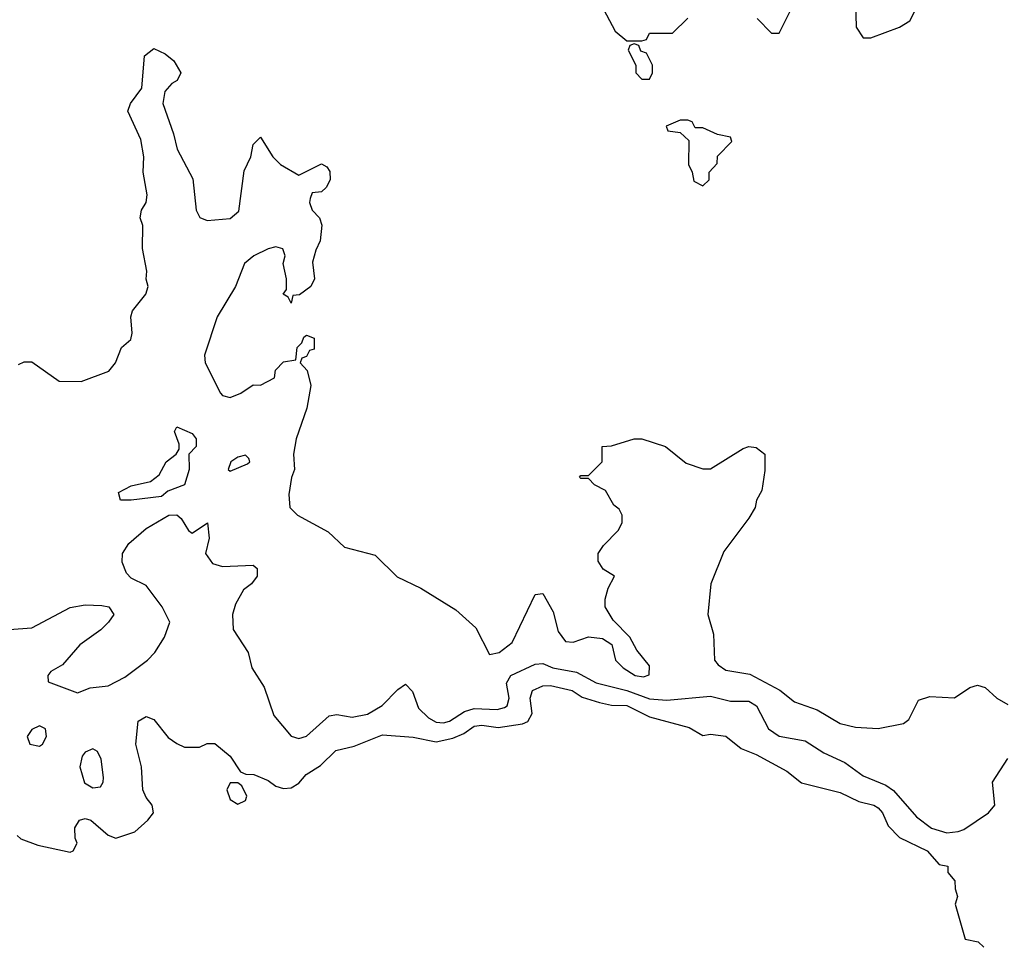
# Model space of a CAD drawing. Header units: inches. Extents: x 2380053 to 2584298, y 380219 to 546618.
# Tile 386 of 656: x 2573918 to 2576500, y 391537 to 393970. Entities that reach past the tile are written whole.
import ezdxf

# ---------------------------------------------------------------- set-up
doc = ezdxf.new("R2010")
doc.units = ezdxf.units.IN
doc.header["$MEASUREMENT"] = 0
doc.layers.add('C5379', color=7, linetype='Continuous')

msp = doc.modelspace()

# ---------------------------------------------------------------- linework, layer by layer
at = {"layer": 'C5379', "color": 2}
for points, elevation in [([(2575442, 394010), (2575479.6, 393939.6), (2575510, 393914), (2575550, 393914), (2575562, 393918), (2575570, 393934), (2575630, 393934), (2575670, 393974)], 30), ([(2576110, 394014), (2576112, 393950), (2576130, 393922), (2576150, 393922), (2576226, 393950), (2576252.9, 393967.1), (2576280.2, 394019.8)], 30), ([(2575852.7, 393972.7), (2575890, 393934), (2575910, 393934), (2575938, 393990)], 30), ([(2573914.5, 393065.5), (2573930, 393072.2), (2573950, 393072), (2574021.6, 393021.6), (2574079.6, 393020.4), (2574151.8, 393048.2), (2574169.3, 393070), (2574185.2, 393110), (2574209.2, 393130.8), (2574212.7, 393147.3), (2574209.4, 393190), (2574213.8, 393206.2), (2574249, 393250), (2574255.3, 393270), (2574249.3, 393289.3), (2574251.8, 393310), (2574240.5, 393370), (2574241.2, 393430), (2574234, 393450), (2574237.2, 393470), (2574249.6, 393490.4), (2574252, 393510), (2574241.6, 393570), (2574243.6, 393610), (2574235.6, 393655.6), (2574202, 393730), (2574208.7, 393750), (2574238, 393790), (2574245.2, 393874.8), (2574270, 393894), (2574299.8, 393879.8), (2574322, 393862), (2574341, 393830), (2574331, 393810), (2574317.3, 393802.7), (2574298.8, 393781.2), (2574293.4, 393750), (2574321.6, 393670), (2574330.6, 393630), (2574372.5, 393552.5), (2574380.5, 393470), (2574390.5, 393450.5), (2574410, 393443), (2574470, 393448.2), (2574492.9, 393467.1), (2574506.8, 393573.2), (2574524, 393610), (2574530, 393642), (2574550, 393662), (2574582, 393610), (2574602, 393590), (2574650, 393562), (2574710, 393591.3), (2574723.6, 393583.6), (2574731.6, 393571.6), (2574732, 393550), (2574722, 393530), (2574710, 393518), (2574684.7, 393515.3), (2574679.6, 393500.4), (2574678, 393490), (2574684.7, 393470), (2574704.7, 393450), (2574710.8, 393430.8), (2574706, 393390), (2574694.4, 393365.6), (2574686.4, 393333.6), (2574691, 393290), (2574682, 393270), (2574651.6, 393248.4), (2574634, 393246), (2574630, 393226), (2574622, 393242), (2574608.7, 393250), (2574618, 393262), (2574618, 393290), (2574609, 393330), (2574614, 393350), (2574608.4, 393368.4), (2574590, 393374), (2574570, 393369), (2574532, 393350), (2574507.3, 393330), (2574484, 393270), (2574436.3, 393190), (2574403.1, 393090), (2574404.4, 393070), (2574444.9, 392990), (2574450, 392984), (2574470, 392979.1), (2574498, 392990), (2574530, 393012), (2574550, 393011.3), (2574586, 393030), (2574589.1, 393050.9), (2574610, 393072), (2574642, 393078), (2574646, 393110), (2574658, 393122), (2574663.1, 393136.9), (2574670, 393142), (2574690, 393134), (2574690, 393106), (2574678, 393102), (2574670, 393086), (2574658, 393082), (2574654, 393070), (2574672, 393050), (2574682, 393010), (2574671.2, 392951.1), (2574642.8, 392870), (2574636, 392830), (2574638.8, 392790), (2574630.6, 392769.4), (2574624, 392724), (2574626.8, 392690), (2574646.8, 392670), (2574726.8, 392626.8), (2574770, 392586), (2574850, 392564.9), (2574908.2, 392508.2), (2574970, 392478.9), (2575062.3, 392422.3), (2575114.4, 392374.4), (2575150, 392304.7), (2575175.3, 392310), (2575210, 392336), (2575270, 392462), (2575290, 392464.7), (2575317.1, 392417.1), (2575330, 392364.7), (2575350, 392338.8), (2575370, 392337.3), (2575410, 392350.8), (2575446.8, 392346.8), (2575471.3, 392331.3), (2575481, 392290), (2575501, 392270), (2575532, 392250), (2575554, 392246), (2575568.8, 392251.1), (2575570, 392275.3), (2575536.5, 392316.5), (2575518, 392350), (2575474.8, 392394.8), (2575453.2, 392430), (2575453.2, 392450), (2575461.2, 392478.8), (2575478, 392510), (2575448.8, 392528.9), (2575435.3, 392550), (2575435.3, 392570), (2575449.2, 392590.8), (2575488, 392630), (2575498, 392650), (2575498, 392670), (2575490, 392686), (2575476.4, 392696.4), (2575454.6, 392734.6), (2575426, 392750), (2575410, 392766), (2575390, 392766), (2575386, 392770), (2575390, 392774), (2575410, 392774), (2575446, 392810), (2575446, 392850), (2575470, 392852), (2575529.4, 392870.6), (2575550, 392870.5), (2575612, 392850), (2575666.4, 392806.4), (2575710, 392792), (2575730, 392792), (2575815.3, 392844.7), (2575830, 392850.4), (2575850, 392848), (2575872.2, 392830), (2575872.2, 392787.8), (2575864.9, 392735.1), (2575850.7, 392709.3), (2575846.8, 392690), (2575830, 392662), (2575764.7, 392575.3), (2575730.7, 392490), (2575722.8, 392410), (2575738, 392358), (2575740.5, 392290), (2575750, 392277.3), (2575770, 392264), (2575833, 392253), (2575911.7, 392211.7), (2575950, 392180.7), (2576010, 392159.3), (2576070, 392123.8), (2576110, 392114), (2576170, 392111), (2576236.4, 392123.6), (2576250, 392134), (2576275.3, 392184.7), (2576305.2, 392194.8), (2576370, 392190.8), (2576410, 392218), (2576430, 392224.7), (2576450, 392218), (2576481, 392190), (2576510, 392174)], 26), ([(2573890, 392370.7), (2573950, 392374.8), (2574050, 392428), (2574090, 392434.9), (2574133.4, 392433.4), (2574152, 392430), (2574164.7, 392410), (2574151.3, 392390), (2574130.5, 392369.5), (2574076, 392330), (2574030, 392278), (2573999.6, 392260.4), (2573992, 392250), (2573992.7, 392232.7), (2574070, 392204.7), (2574102.7, 392217.3), (2574150, 392223), (2574194.1, 392245.8), (2574253.2, 392290), (2574272.7, 392310), (2574298, 392350), (2574311.8, 392390), (2574291.8, 392430), (2574250, 392486), (2574210, 392505.2), (2574198, 392518), (2574186.9, 392546.9), (2574188, 392570), (2574204.2, 392595.8), (2574250, 392635.5), (2574309.4, 392670.6), (2574330, 392670.7), (2574341.6, 392661.6), (2574361, 392630), (2574370, 392622.8), (2574410.3, 392650.3), (2574414.6, 392610), (2574405.5, 392570), (2574423.8, 392543.8), (2574450, 392535.8), (2574530, 392538.8), (2574541, 392530), (2574541, 392510), (2574526, 392490), (2574505.3, 392474.7), (2574483.6, 392436.4), (2574475.8, 392410), (2574478, 392370), (2574517.3, 392310), (2574527.3, 392270), (2574559.1, 392219.1), (2574584.7, 392144.7), (2574630, 392090.6), (2574650, 392084.9), (2574670, 392090.5), (2574730, 392144), (2574750, 392147.7), (2574790, 392140.5), (2574830, 392148.5), (2574868.7, 392171.3), (2574910, 392213), (2574930, 392226.8), (2574948, 392208), (2574963.8, 392163.8), (2574990, 392138.4), (2575010, 392127.4), (2575030, 392125.5), (2575045.2, 392130), (2575084.9, 392155.1), (2575110, 392163.2), (2575170, 392160.9), (2575190, 392165.7), (2575196.2, 392170), (2575202, 392190), (2575195.1, 392230), (2575206.6, 392250), (2575270, 392279.1), (2575290, 392281.6), (2575316, 392270), (2575378.2, 392258.2), (2575430.3, 392230.3), (2575510, 392210.2), (2575570, 392188.2), (2575615.2, 392184.8), (2575730, 392195.3), (2575782.4, 392182.4), (2575830, 392182), (2575850.4, 392170), (2575882.4, 392110), (2575910, 392090.4), (2575978.2, 392078.2), (2576026.7, 392046.7), (2576081.8, 392021.8), (2576130, 391987), (2576190, 391961.7), (2576210, 391948.5), (2576270, 391879.5), (2576309.4, 391849.4), (2576350, 391837.1), (2576379.6, 391840.4), (2576394.5, 391845.5), (2576459, 391890), (2576476, 391910), (2576469.2, 391970), (2576510, 392032)], 22), ([(2573911.3, 391830), (2573921.4, 391821.4), (2573965.2, 391805.2), (2574050, 391786), (2574058, 391790), (2574068.7, 391810), (2574063.2, 391823.2), (2574062.7, 391850), (2574075.3, 391870), (2574090, 391874.9), (2574104.7, 391870), (2574150, 391830.8), (2574170, 391822.8), (2574220.1, 391839.9), (2574254, 391870), (2574269, 391890), (2574265.2, 391910), (2574249.6, 391929.6), (2574240.9, 391950), (2574237.2, 392010), (2574222.7, 392070), (2574228.7, 392130), (2574250, 392142), (2574270, 392134), (2574307.1, 392087.1), (2574330, 392071.3), (2574350, 392062), (2574390, 392062), (2574410, 392071.3), (2574430, 392071.3), (2574470, 392038), (2574496.9, 391996.9), (2574510.8, 391990.8), (2574532, 391990), (2574570, 391974), (2574590, 391959.1), (2574610, 391953), (2574630, 391955.5), (2574650, 391967.7), (2574669.7, 391990.3), (2574706.6, 392013.4), (2574747.1, 392052.9), (2574795.4, 392064.6), (2574870, 392094), (2574950, 392087.7), (2575010, 392075.6), (2575054.3, 392085.7), (2575082.5, 392097.5), (2575110, 392116.5), (2575130, 392119.5), (2575173, 392113), (2575237.1, 392122.9), (2575251.2, 392128.8), (2575262.4, 392150), (2575256.9, 392190), (2575262.9, 392210), (2575290, 392222.6), (2575310, 392223.1), (2575366.8, 392210), (2575393.3, 392193.3), (2575438.7, 392178.7), (2575470, 392171.8), (2575510, 392171.3), (2575570, 392141.3), (2575673.7, 392113.7), (2575710, 392092), (2575730, 392096), (2575770, 392090.7), (2575810, 392058), (2575850, 392042.8), (2575930, 391998.8), (2575968.3, 391968.3), (2576070, 391942.8), (2576119.3, 391919.3), (2576158, 391910), (2576170, 391902.8), (2576180.7, 391890), (2576195.9, 391855.9), (2576225.2, 391825.2), (2576298, 391790), (2576330, 391754), (2576352, 391750), (2576352.7, 391732.7), (2576370.9, 391710.9), (2576371.3, 391690), (2576378, 391670), (2576372, 391650), (2576398, 391558), (2576431.6, 391551.6), (2576447, 391536.9)], 18)]:
    msp.add_lwpolyline(points, dxfattribs=dict(at, elevation=elevation))
for points, elevation in [([(2575530, 393906), (2575518, 393902), (2575514, 393890), (2575534, 393850), (2575534, 393830), (2575550, 393814), (2575570, 393814), (2575578, 393830), (2575578, 393850), (2575562, 393882), (2575547.3, 393887.3), (2575542, 393902)], 30), ([(2575670, 393706), (2575650, 393706), (2575614, 393690), (2575618, 393678), (2575650, 393674), (2575672.7, 393652.7), (2575672, 393590), (2575682, 393570), (2575686.4, 393546.4), (2575710, 393534), (2575726, 393550), (2575726, 393570), (2575747.3, 393592.7), (2575748.4, 393611.6), (2575786, 393650), (2575782, 393662), (2575748.4, 393668.4), (2575710, 393686), (2575690, 393686), (2575682, 393702)], 30), ([(2574210, 392709.6), (2574182, 392710), (2574177.2, 392730), (2574210, 392746.8), (2574261.2, 392758.8), (2574284, 392776), (2574302, 392810), (2574328, 392830), (2574336.4, 392843.6), (2574336.4, 392856.4), (2574324, 392890), (2574330, 392902), (2574370, 392884.7), (2574381, 392870), (2574381, 392850), (2574362, 392830), (2574362.8, 392790), (2574350.4, 392749.6), (2574306.4, 392733.6), (2574290, 392719)], 22), ([(2574510, 392828), (2574490, 392822), (2574472, 392810), (2574464.7, 392790), (2574470, 392786), (2574515.5, 392804.5), (2574522, 392810), (2574519, 392819)], 26), ([(2573970, 392118), (2573950, 392108), (2573938, 392090), (2573944.7, 392070), (2573970, 392064.7), (2573978, 392070), (2573988, 392090), (2573986, 392110)], 22), ([(2574110, 392057.2), (2574090, 392048.7), (2574082, 392038), (2574076, 392010), (2574087.9, 391967.9), (2574110, 391954.8), (2574130, 391958), (2574137.2, 391970), (2574138, 391982), (2574132, 392030), (2574122, 392050)], 22), ([(2574490, 391968), (2574470, 391968), (2574461, 391950), (2574470, 391924.7), (2574490, 391912), (2574510, 391922), (2574513.6, 391933.6), (2574500.4, 391960.4)], 18)]:
    msp.add_lwpolyline(points, close=True, dxfattribs=dict(at, elevation=elevation))

doc.saveas('drawing.dxf')
